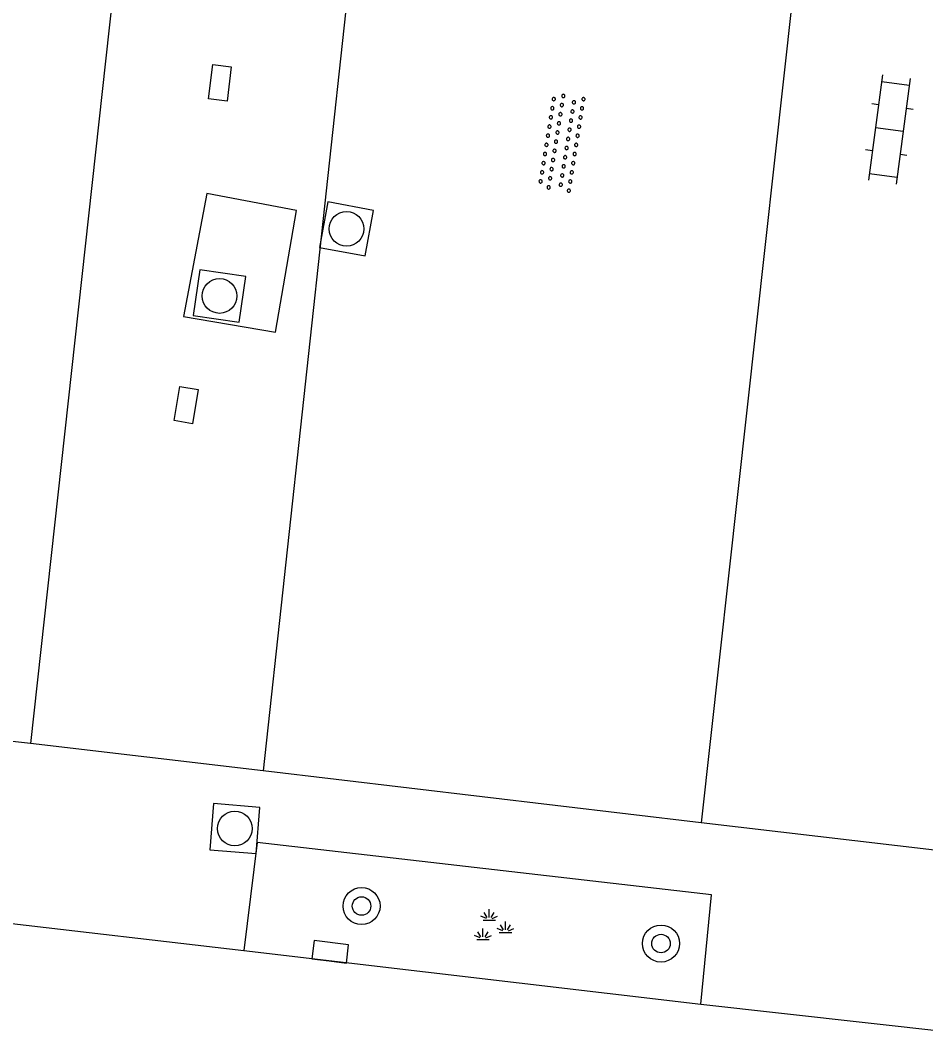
# Model space of a CAD drawing. Extents: x 131000 to 133014, y 396499 to 399001.
# Drawn here: x 131170.72 to 131190.26, y 397737.66 to 397759.52 of the extents above; entities that cross this region are included whole.
import ezdxf

# ---------------------------------------------------------------- set-up
doc = ezdxf.new("R2010")
doc.units = 0
for name, color, linetype in [('gg-knt-verharding', 7, 'Continuous'), ('gg-kwrk-betonelement', 7, 'Continuous'), ('gt-symb-boom', 7, 'Continuous'), ('gt-symb-groenvak', 7, 'Continuous'), ('gt-symb-klinker verharding', 7, 'Continuous'), ('gt-symb-kolk', 7, 'Continuous'), ('gt-symb-kolk center center', 7, 'Continuous'), ('gt-symb-overige verharding', 7, 'Continuous'), ('gt-symb-rioolschacht', 7, 'Continuous')]:
    doc.layers.add(name, color=color, linetype=linetype)

# ---------------------------------------------------------------- blocks, each defined once
blk = doc.blocks.new('gt0-KOLK')
at = {"layer": 'gt-symb-kolk'}
blk.add_lwpolyline([(0, 0), (0.375, 0), (0.375, 0.4), (-0.375, 0.4), (-0.375, 0), (0, 0)], dxfattribs=at)
blk = doc.blocks.new('gt0-BOOM')
at = {"layer": 'gt-symb-boom'}
for radius in [0.4, 0.2]:
    blk.add_circle((0, 0), radius, dxfattribs=at)
blk = doc.blocks.new('gt0-GRVAK')
at = {"layer": 'gt-symb-groenvak'}
for p, q in [((-0.11, 0.189), (-0.228, 0.24)), ((-0.091, 0.211), (-0.156, 0.322)), ((-0.047, 0.214), (-0.047, 0.393)), ((-0.004, 0.211), (0.061, 0.322)), ((0.015, 0.189), (0.133, 0.24)), ((-0.182, 0.153), (0.088, 0.153)), ((0.262, -0.052), (0.197, 0.059)), ((0.305, -0.049), (0.305, 0.13)), ((0.349, -0.052), (0.414, 0.059)), ((-0.245, -0.228), (-0.363, -0.177)), ((-0.226, -0.206), (-0.291, -0.095)), ((-0.183, -0.203), (-0.183, -0.024)), ((-0.139, -0.206), (-0.074, -0.095)), ((-0.12, -0.228), (-0.002, -0.177)), ((0.243, -0.074), (0.125, -0.023)), ((0.17, -0.11), (0.441, -0.11)), ((0.368, -0.074), (0.486, -0.023)), ((-0.318, -0.264), (-0.047, -0.264))]:
    blk.add_line(p, q, dxfattribs=at)
blk = doc.blocks.new('gt0-RS')
at = {"layer": 'gt-symb-rioolschacht'}
blk.add_lwpolyline([(-0.5, -0.5), (0.5, -0.5), (0.5, 0.5), (-0.5, 0.5)], close=True, dxfattribs=at)
blk.add_circle((0, 0), 0.375, dxfattribs=at)
blk = doc.blocks.new('gt0-KL1')
at = {"layer": 'gt-symb-klinker verharding'}
for p, q in [((-0.5, 0.3), (-0.5, 0.45)), ((0.5, 0.3), (0.5, 0.45)), ((-1.15, 0.3), (1.15, 0.3)), ((-1, -0.3), (-1, 0.3)), ((0, -0.3), (0, 0.3)), ((1, -0.3), (1, 0.3)), ((-1.15, -0.3), (1.15, -0.3)), ((-0.5, -0.45), (-0.5, -0.3)), ((0.5, -0.45), (0.5, -0.3))]:
    blk.add_line(p, q, dxfattribs=at)
blk = doc.blocks.new('gt0-KOLKCC')
at = {"layer": 'gt-symb-kolk center center'}
blk.add_lwpolyline([(-0.375, 0.2), (0.375, 0.2), (0.375, -0.2), (-0.375, -0.2)], close=True, dxfattribs=at)
blk = doc.blocks.new('gt0-OVH')
at = {"layer": 'gt-symb-overige verharding'}
for points in [[(-0.972, 0.298), (-0.967, 0.308), (-0.965, 0.319), (-0.966, 0.33), (-0.971, 0.34), (-0.978, 0.348), (-0.988, 0.353), (-0.999, 0.355), (-1.01, 0.354), (-1.02, 0.349), (-1.028, 0.342), (-1.033, 0.332), (-1.035, 0.321), (-1.034, 0.31), (-1.029, 0.3), (-1.022, 0.292), (-1.012, 0.287), (-1.001, 0.285), (-0.99, 0.286), (-0.98, 0.291)], [(-0.772, 0.298), (-0.767, 0.308), (-0.765, 0.319), (-0.766, 0.33), (-0.771, 0.34), (-0.778, 0.348), (-0.788, 0.353), (-0.799, 0.355), (-0.81, 0.354), (-0.82, 0.349), (-0.828, 0.342), (-0.833, 0.332), (-0.835, 0.321), (-0.834, 0.31), (-0.829, 0.3), (-0.822, 0.292), (-0.812, 0.287), (-0.801, 0.285), (-0.79, 0.286), (-0.78, 0.291)], [(-0.572, 0.298), (-0.567, 0.308), (-0.565, 0.319), (-0.566, 0.33), (-0.571, 0.34), (-0.578, 0.348), (-0.588, 0.353), (-0.599, 0.355), (-0.61, 0.354), (-0.62, 0.349), (-0.628, 0.342), (-0.633, 0.332), (-0.635, 0.321), (-0.634, 0.31), (-0.629, 0.3), (-0.622, 0.292), (-0.612, 0.287), (-0.601, 0.285), (-0.59, 0.286), (-0.58, 0.291)], [(-0.372, 0.298), (-0.367, 0.308), (-0.365, 0.319), (-0.366, 0.33), (-0.371, 0.34), (-0.378, 0.348), (-0.388, 0.353), (-0.399, 0.355), (-0.41, 0.354), (-0.42, 0.349), (-0.428, 0.342), (-0.433, 0.332), (-0.435, 0.321), (-0.434, 0.31), (-0.429, 0.3), (-0.422, 0.292), (-0.412, 0.287), (-0.401, 0.285), (-0.39, 0.286), (-0.38, 0.291)], [(-0.172, 0.298), (-0.167, 0.308), (-0.165, 0.319), (-0.166, 0.33), (-0.171, 0.34), (-0.178, 0.348), (-0.188, 0.353), (-0.199, 0.355), (-0.21, 0.354), (-0.22, 0.349), (-0.228, 0.342), (-0.233, 0.332), (-0.235, 0.321), (-0.234, 0.31), (-0.229, 0.3), (-0.222, 0.292), (-0.212, 0.287), (-0.201, 0.285), (-0.19, 0.286), (-0.18, 0.291)], [(0.028, 0.298), (0.033, 0.308), (0.035, 0.319), (0.034, 0.33), (0.029, 0.34), (0.022, 0.348), (0.012, 0.353), (0.001, 0.355), (-0.01, 0.354), (-0.02, 0.349), (-0.028, 0.342), (-0.033, 0.332), (-0.035, 0.321), (-0.034, 0.31), (-0.029, 0.3), (-0.022, 0.292), (-0.012, 0.287), (-0.001, 0.285), (0.01, 0.286), (0.02, 0.291)], [(0.228, 0.298), (0.233, 0.308), (0.235, 0.319), (0.234, 0.33), (0.229, 0.34), (0.222, 0.348), (0.212, 0.353), (0.201, 0.355), (0.19, 0.354), (0.18, 0.349), (0.172, 0.342), (0.167, 0.332), (0.165, 0.321), (0.166, 0.31), (0.171, 0.3), (0.178, 0.292), (0.188, 0.287), (0.199, 0.285), (0.21, 0.286), (0.22, 0.291)], [(0.428, 0.298), (0.433, 0.308), (0.435, 0.319), (0.434, 0.33), (0.429, 0.34), (0.422, 0.348), (0.412, 0.353), (0.401, 0.355), (0.39, 0.354), (0.38, 0.349), (0.372, 0.342), (0.367, 0.332), (0.365, 0.321), (0.366, 0.31), (0.371, 0.3), (0.378, 0.292), (0.388, 0.287), (0.399, 0.285), (0.41, 0.286), (0.42, 0.291)], [(0.628, 0.298), (0.633, 0.308), (0.635, 0.319), (0.634, 0.33), (0.629, 0.34), (0.622, 0.348), (0.612, 0.353), (0.601, 0.355), (0.59, 0.354), (0.58, 0.349), (0.572, 0.342), (0.567, 0.332), (0.565, 0.321), (0.566, 0.31), (0.571, 0.3), (0.578, 0.292), (0.588, 0.287), (0.599, 0.285), (0.61, 0.286), (0.62, 0.291)], [(0.828, 0.298), (0.833, 0.308), (0.835, 0.319), (0.834, 0.33), (0.829, 0.34), (0.822, 0.348), (0.812, 0.353), (0.801, 0.355), (0.79, 0.354), (0.78, 0.349), (0.772, 0.342), (0.767, 0.332), (0.765, 0.321), (0.766, 0.31), (0.771, 0.3), (0.778, 0.292), (0.788, 0.287), (0.799, 0.285), (0.81, 0.286), (0.82, 0.291)], [(1.028, 0.298), (1.033, 0.308), (1.035, 0.319), (1.034, 0.33), (1.029, 0.34), (1.022, 0.348), (1.012, 0.353), (1.001, 0.355), (0.99, 0.354), (0.98, 0.349), (0.972, 0.342), (0.967, 0.332), (0.965, 0.321), (0.966, 0.31), (0.971, 0.3), (0.978, 0.292), (0.988, 0.287), (0.999, 0.285), (1.01, 0.286), (1.02, 0.291)], [(-0.872, 0.106), (-0.867, 0.116), (-0.865, 0.126), (-0.866, 0.137), (-0.871, 0.147), (-0.878, 0.156), (-0.888, 0.161), (-0.899, 0.163), (-0.91, 0.162), (-0.92, 0.157), (-0.928, 0.15), (-0.933, 0.14), (-0.935, 0.129), (-0.934, 0.118), (-0.929, 0.108), (-0.922, 0.1), (-0.912, 0.095), (-0.901, 0.092), (-0.89, 0.094), (-0.88, 0.098)], [(-0.672, 0.106), (-0.667, 0.116), (-0.665, 0.126), (-0.666, 0.137), (-0.671, 0.147), (-0.678, 0.156), (-0.688, 0.161), (-0.699, 0.163), (-0.71, 0.162), (-0.72, 0.157), (-0.728, 0.15), (-0.733, 0.14), (-0.735, 0.129), (-0.734, 0.118), (-0.729, 0.108), (-0.722, 0.1), (-0.712, 0.095), (-0.701, 0.092), (-0.69, 0.094), (-0.68, 0.098)], [(-0.472, 0.106), (-0.467, 0.116), (-0.465, 0.126), (-0.466, 0.137), (-0.471, 0.147), (-0.478, 0.156), (-0.488, 0.161), (-0.499, 0.163), (-0.51, 0.162), (-0.52, 0.157), (-0.528, 0.15), (-0.533, 0.14), (-0.535, 0.129), (-0.534, 0.118), (-0.529, 0.108), (-0.522, 0.1), (-0.512, 0.095), (-0.501, 0.092), (-0.49, 0.094), (-0.48, 0.098)], [(-0.272, 0.106), (-0.267, 0.116), (-0.265, 0.126), (-0.266, 0.137), (-0.271, 0.147), (-0.278, 0.156), (-0.288, 0.161), (-0.299, 0.163), (-0.31, 0.162), (-0.32, 0.157), (-0.328, 0.15), (-0.333, 0.14), (-0.335, 0.129), (-0.334, 0.118), (-0.329, 0.108), (-0.322, 0.1), (-0.312, 0.095), (-0.301, 0.092), (-0.29, 0.094), (-0.28, 0.098)], [(-0.072, 0.106), (-0.067, 0.116), (-0.065, 0.126), (-0.066, 0.137), (-0.071, 0.147), (-0.078, 0.156), (-0.088, 0.161), (-0.099, 0.163), (-0.11, 0.162), (-0.12, 0.157), (-0.128, 0.15), (-0.133, 0.14), (-0.135, 0.129), (-0.134, 0.118), (-0.129, 0.108), (-0.122, 0.1), (-0.112, 0.095), (-0.101, 0.092), (-0.09, 0.094), (-0.08, 0.098)], [(0.128, 0.106), (0.133, 0.116), (0.135, 0.126), (0.134, 0.137), (0.129, 0.147), (0.122, 0.156), (0.112, 0.161), (0.101, 0.163), (0.09, 0.162), (0.08, 0.157), (0.072, 0.15), (0.067, 0.14), (0.065, 0.129), (0.066, 0.118), (0.071, 0.108), (0.078, 0.1), (0.088, 0.095), (0.099, 0.092), (0.11, 0.094), (0.12, 0.098)], [(0.328, 0.106), (0.333, 0.116), (0.335, 0.126), (0.334, 0.137), (0.329, 0.147), (0.322, 0.156), (0.312, 0.161), (0.301, 0.163), (0.29, 0.162), (0.28, 0.157), (0.272, 0.15), (0.267, 0.14), (0.265, 0.129), (0.266, 0.118), (0.271, 0.108), (0.278, 0.1), (0.288, 0.095), (0.299, 0.092), (0.31, 0.094), (0.32, 0.098)], [(0.528, 0.106), (0.533, 0.116), (0.535, 0.126), (0.534, 0.137), (0.529, 0.147), (0.522, 0.156), (0.512, 0.161), (0.501, 0.163), (0.49, 0.162), (0.48, 0.157), (0.472, 0.15), (0.467, 0.14), (0.465, 0.129), (0.466, 0.118), (0.471, 0.108), (0.478, 0.1), (0.488, 0.095), (0.499, 0.092), (0.51, 0.094), (0.52, 0.098)], [(0.728, 0.106), (0.733, 0.116), (0.735, 0.126), (0.734, 0.137), (0.729, 0.147), (0.722, 0.156), (0.712, 0.161), (0.701, 0.163), (0.69, 0.162), (0.68, 0.157), (0.672, 0.15), (0.667, 0.14), (0.665, 0.129), (0.666, 0.118), (0.671, 0.108), (0.678, 0.1), (0.688, 0.095), (0.699, 0.092), (0.71, 0.094), (0.72, 0.098)], [(0.928, 0.106), (0.933, 0.116), (0.935, 0.126), (0.934, 0.137), (0.929, 0.147), (0.922, 0.156), (0.912, 0.161), (0.901, 0.163), (0.89, 0.162), (0.88, 0.157), (0.872, 0.15), (0.867, 0.14), (0.865, 0.129), (0.866, 0.118), (0.871, 0.108), (0.878, 0.1), (0.888, 0.095), (0.899, 0.092), (0.91, 0.094), (0.92, 0.098)], [(-0.972, -0.142), (-0.967, -0.132), (-0.965, -0.121), (-0.966, -0.11), (-0.971, -0.1), (-0.978, -0.092), (-0.988, -0.087), (-0.999, -0.085), (-1.01, -0.086), (-1.02, -0.091), (-1.028, -0.098), (-1.033, -0.108), (-1.035, -0.119), (-1.034, -0.13), (-1.029, -0.14), (-1.022, -0.148), (-1.012, -0.153), (-1.001, -0.155), (-0.99, -0.154), (-0.98, -0.149)], [(-0.772, -0.142), (-0.767, -0.132), (-0.765, -0.121), (-0.766, -0.11), (-0.771, -0.1), (-0.778, -0.092), (-0.788, -0.087), (-0.799, -0.085), (-0.81, -0.086), (-0.82, -0.091), (-0.828, -0.098), (-0.833, -0.108), (-0.835, -0.119), (-0.834, -0.13), (-0.829, -0.14), (-0.822, -0.148), (-0.812, -0.153), (-0.801, -0.155), (-0.79, -0.154), (-0.78, -0.149)], [(-0.572, -0.142), (-0.567, -0.132), (-0.565, -0.121), (-0.566, -0.11), (-0.571, -0.1), (-0.578, -0.092), (-0.588, -0.087), (-0.599, -0.085), (-0.61, -0.086), (-0.62, -0.091), (-0.628, -0.098), (-0.633, -0.108), (-0.635, -0.119), (-0.634, -0.13), (-0.629, -0.14), (-0.622, -0.148), (-0.612, -0.153), (-0.601, -0.155), (-0.59, -0.154), (-0.58, -0.149)], [(-0.372, -0.142), (-0.367, -0.132), (-0.365, -0.121), (-0.366, -0.11), (-0.371, -0.1), (-0.378, -0.092), (-0.388, -0.087), (-0.399, -0.085), (-0.41, -0.086), (-0.42, -0.091), (-0.428, -0.098), (-0.433, -0.108), (-0.435, -0.119), (-0.434, -0.13), (-0.429, -0.14), (-0.422, -0.148), (-0.412, -0.153), (-0.401, -0.155), (-0.39, -0.154), (-0.38, -0.149)], [(-0.172, -0.142), (-0.167, -0.132), (-0.165, -0.121), (-0.166, -0.11), (-0.171, -0.1), (-0.178, -0.092), (-0.188, -0.087), (-0.199, -0.085), (-0.21, -0.086), (-0.22, -0.091), (-0.228, -0.098), (-0.233, -0.108), (-0.235, -0.119), (-0.234, -0.13), (-0.229, -0.14), (-0.222, -0.148), (-0.212, -0.153), (-0.201, -0.155), (-0.19, -0.154), (-0.18, -0.149)], [(0.028, -0.142), (0.033, -0.132), (0.035, -0.121), (0.034, -0.11), (0.029, -0.1), (0.022, -0.092), (0.012, -0.087), (0.001, -0.085), (-0.01, -0.086), (-0.02, -0.091), (-0.028, -0.098), (-0.033, -0.108), (-0.035, -0.119), (-0.034, -0.13), (-0.029, -0.14), (-0.022, -0.148), (-0.012, -0.153), (-0.001, -0.155), (0.01, -0.154), (0.02, -0.149)], [(0.228, -0.142), (0.233, -0.132), (0.235, -0.121), (0.234, -0.11), (0.229, -0.1), (0.222, -0.092), (0.212, -0.087), (0.201, -0.085), (0.19, -0.086), (0.18, -0.091), (0.172, -0.098), (0.167, -0.108), (0.165, -0.119), (0.166, -0.13), (0.171, -0.14), (0.178, -0.148), (0.188, -0.153), (0.199, -0.155), (0.21, -0.154), (0.22, -0.149)], [(0.428, -0.142), (0.433, -0.132), (0.435, -0.121), (0.434, -0.11), (0.429, -0.1), (0.422, -0.092), (0.412, -0.087), (0.401, -0.085), (0.39, -0.086), (0.38, -0.091), (0.372, -0.098), (0.367, -0.108), (0.365, -0.119), (0.366, -0.13), (0.371, -0.14), (0.378, -0.148), (0.388, -0.153), (0.399, -0.155), (0.41, -0.154), (0.42, -0.149)], [(0.628, -0.142), (0.633, -0.132), (0.635, -0.121), (0.634, -0.11), (0.629, -0.1), (0.622, -0.092), (0.612, -0.087), (0.601, -0.085), (0.59, -0.086), (0.58, -0.091), (0.572, -0.098), (0.567, -0.108), (0.565, -0.119), (0.566, -0.13), (0.571, -0.14), (0.578, -0.148), (0.588, -0.153), (0.599, -0.155), (0.61, -0.154), (0.62, -0.149)], [(0.828, -0.142), (0.833, -0.132), (0.835, -0.121), (0.834, -0.11), (0.829, -0.1), (0.822, -0.092), (0.812, -0.087), (0.801, -0.085), (0.79, -0.086), (0.78, -0.091), (0.772, -0.098), (0.767, -0.108), (0.765, -0.119), (0.766, -0.13), (0.771, -0.14), (0.778, -0.148), (0.788, -0.153), (0.799, -0.155), (0.81, -0.154), (0.82, -0.149)], [(1.028, -0.142), (1.033, -0.132), (1.035, -0.121), (1.034, -0.11), (1.029, -0.1), (1.022, -0.092), (1.012, -0.087), (1.001, -0.085), (0.99, -0.086), (0.98, -0.091), (0.972, -0.098), (0.967, -0.108), (0.965, -0.119), (0.966, -0.13), (0.971, -0.14), (0.978, -0.148), (0.988, -0.153), (0.999, -0.155), (1.01, -0.154), (1.02, -0.149)], [(-0.872, -0.334), (-0.867, -0.324), (-0.865, -0.314), (-0.866, -0.303), (-0.871, -0.293), (-0.878, -0.284), (-0.888, -0.279), (-0.899, -0.277), (-0.91, -0.278), (-0.92, -0.283), (-0.928, -0.29), (-0.933, -0.3), (-0.935, -0.311), (-0.934, -0.322), (-0.929, -0.332), (-0.922, -0.34), (-0.912, -0.345), (-0.901, -0.348), (-0.89, -0.346), (-0.88, -0.342)], [(-0.672, -0.334), (-0.667, -0.324), (-0.665, -0.314), (-0.666, -0.303), (-0.671, -0.293), (-0.678, -0.284), (-0.688, -0.279), (-0.699, -0.277), (-0.71, -0.278), (-0.72, -0.283), (-0.728, -0.29), (-0.733, -0.3), (-0.735, -0.311), (-0.734, -0.322), (-0.729, -0.332), (-0.722, -0.34), (-0.712, -0.345), (-0.701, -0.348), (-0.69, -0.346), (-0.68, -0.342)], [(-0.472, -0.334), (-0.467, -0.324), (-0.465, -0.314), (-0.466, -0.303), (-0.471, -0.293), (-0.478, -0.284), (-0.488, -0.279), (-0.499, -0.277), (-0.51, -0.278), (-0.52, -0.283), (-0.528, -0.29), (-0.533, -0.3), (-0.535, -0.311), (-0.534, -0.322), (-0.529, -0.332), (-0.522, -0.34), (-0.512, -0.345), (-0.501, -0.348), (-0.49, -0.346), (-0.48, -0.342)], [(-0.272, -0.334), (-0.267, -0.324), (-0.265, -0.314), (-0.266, -0.303), (-0.271, -0.293), (-0.278, -0.284), (-0.288, -0.279), (-0.299, -0.277), (-0.31, -0.278), (-0.32, -0.283), (-0.328, -0.29), (-0.333, -0.3), (-0.335, -0.311), (-0.334, -0.322), (-0.329, -0.332), (-0.322, -0.34), (-0.312, -0.345), (-0.301, -0.348), (-0.29, -0.346), (-0.28, -0.342)], [(-0.072, -0.334), (-0.067, -0.324), (-0.065, -0.314), (-0.066, -0.303), (-0.071, -0.293), (-0.078, -0.284), (-0.088, -0.279), (-0.099, -0.277), (-0.11, -0.278), (-0.12, -0.283), (-0.128, -0.29), (-0.133, -0.3), (-0.135, -0.311), (-0.134, -0.322), (-0.129, -0.332), (-0.122, -0.34), (-0.112, -0.345), (-0.101, -0.348), (-0.09, -0.346), (-0.08, -0.342)], [(0.128, -0.334), (0.133, -0.324), (0.135, -0.314), (0.134, -0.303), (0.129, -0.293), (0.122, -0.284), (0.112, -0.279), (0.101, -0.277), (0.09, -0.278), (0.08, -0.283), (0.072, -0.29), (0.067, -0.3), (0.065, -0.311), (0.066, -0.322), (0.071, -0.332), (0.078, -0.34), (0.088, -0.345), (0.099, -0.348), (0.11, -0.346), (0.12, -0.342)], [(0.328, -0.334), (0.333, -0.324), (0.335, -0.314), (0.334, -0.303), (0.329, -0.293), (0.322, -0.284), (0.312, -0.279), (0.301, -0.277), (0.29, -0.278), (0.28, -0.283), (0.272, -0.29), (0.267, -0.3), (0.265, -0.311), (0.266, -0.322), (0.271, -0.332), (0.278, -0.34), (0.288, -0.345), (0.299, -0.348), (0.31, -0.346), (0.32, -0.342)], [(0.528, -0.334), (0.533, -0.324), (0.535, -0.314), (0.534, -0.303), (0.529, -0.293), (0.522, -0.284), (0.512, -0.279), (0.501, -0.277), (0.49, -0.278), (0.48, -0.283), (0.472, -0.29), (0.467, -0.3), (0.465, -0.311), (0.466, -0.322), (0.471, -0.332), (0.478, -0.34), (0.488, -0.345), (0.499, -0.348), (0.51, -0.346), (0.52, -0.342)], [(0.728, -0.334), (0.733, -0.324), (0.735, -0.314), (0.734, -0.303), (0.729, -0.293), (0.722, -0.284), (0.712, -0.279), (0.701, -0.277), (0.69, -0.278), (0.68, -0.283), (0.672, -0.29), (0.667, -0.3), (0.665, -0.311), (0.666, -0.322), (0.671, -0.332), (0.678, -0.34), (0.688, -0.345), (0.699, -0.348), (0.71, -0.346), (0.72, -0.342)], [(0.928, -0.334), (0.933, -0.324), (0.935, -0.314), (0.934, -0.303), (0.929, -0.293), (0.922, -0.284), (0.912, -0.279), (0.901, -0.277), (0.89, -0.278), (0.88, -0.283), (0.872, -0.29), (0.867, -0.3), (0.865, -0.311), (0.866, -0.322), (0.871, -0.332), (0.878, -0.34), (0.888, -0.345), (0.899, -0.348), (0.91, -0.346), (0.92, -0.342)]]:
    blk.add_lwpolyline(points, close=True, dxfattribs=at)

msp = doc.modelspace()

# ---------------------------------------------------------------- linework, layer by layer
at = {"layer": 'gg-knt-verharding'}
for p, q in [((131174.386, 397775.318), (131170.938, 397743.904)), ((131179.372, 397774.761), (131175.959, 397743.314)), ((131188.896, 397773.708), (131185.412, 397742.19)), ((131170.938, 397743.904), (131166.315, 397744.401)), ((131175.959, 397743.314), (131170.938, 397743.904)), ((131185.412, 397742.19), (131175.959, 397743.314)), ((131190.445, 397741.6), (131185.412, 397742.19)), ((131164.847, 397740.682), (131175.542, 397739.433)), ((131175.542, 397739.433), (131185.402, 397738.275)), ((131185.402, 397738.275), (131190.924, 397737.66))]:
    msp.add_line(p, q, dxfattribs=at)
msp.add_lwpolyline([(131185.402, 397738.275), (131185.633, 397740.634), (131175.834, 397741.765), (131175.542, 397739.433)], dxfattribs=at)
at = {"layer": 'gg-kwrk-betonelement'}
msp.add_lwpolyline([(131174.244, 397753.124), (131176.223, 397752.786), (131176.682, 397755.413), (131174.742, 397755.781), (131174.244, 397753.124)], dxfattribs=at)

# ---------------------------------------------------------------- block references
at = {"layer": 'gt-symb-boom'}
for p in [(131178.083, 397740.395), (131184.545, 397739.586)]:
    msp.add_blockref('gt0-BOOM', p, dxfattribs=at)
at = {"layer": 'gt-symb-groenvak'}
msp.add_blockref('gt0-GRVAK', (131180.886, 397739.934), dxfattribs=at)
at = {"layer": 'gt-symb-klinker verharding', "rotation": -97.64386978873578}
msp.add_blockref('gt0-KL1', (131189.472, 397757.163), dxfattribs=at)
at = {"layer": 'gt-symb-kolk', "rotation": -6.947410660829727}
msp.add_blockref('gt0-KOLK', (131177.384, 397739.209), dxfattribs=at)
at = {"layer": 'gt-symb-kolk center center'}
for p, rotation in [((131175.028, 397758.166), 82.93185994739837), ((131174.299, 397751.211), 80.49998940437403)]:
    msp.add_blockref('gt0-KOLKCC', p, dxfattribs=dict(at, rotation=rotation))
at = {"layer": 'gt-symb-overige verharding', "rotation": -99.09480498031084}
msp.add_blockref('gt0-OVH', (131182.398, 397756.878), dxfattribs=at)
at = {"layer": 'gt-symb-rioolschacht'}
for p, rotation in [((131177.759, 397755.014), -100.48938981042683), ((131175.018, 397753.566), -98.39757257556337), ((131175.348, 397742.068), -4.644721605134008)]:
    msp.add_blockref('gt0-RS', p, dxfattribs=dict(at, rotation=rotation))

doc.saveas('drawing.dxf')
